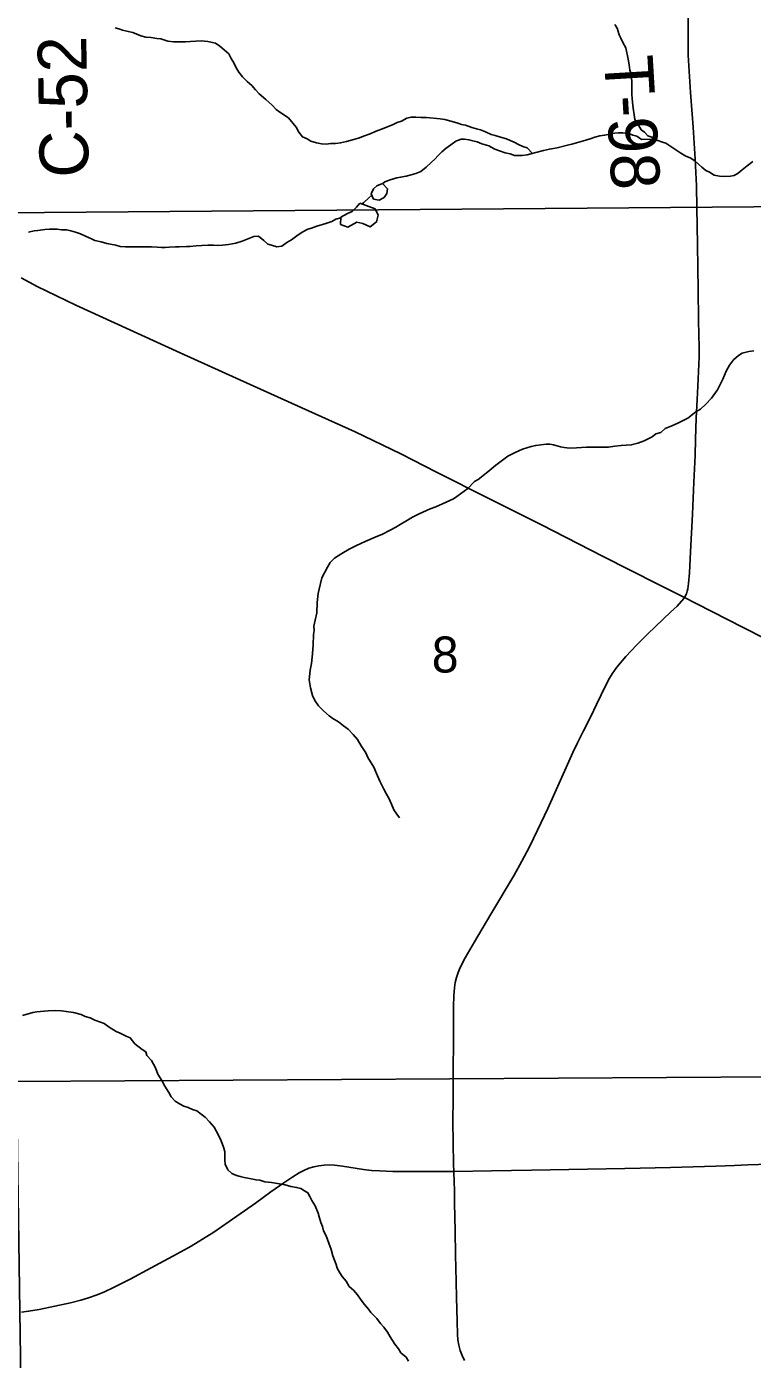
# Model space of a CAD drawing. Extents: x 1985906 to 2360102, y 891258 to 1222054.
# Drawn here: x 2177669 to 2182128, y 981657 to 989843 of the extents above; entities that cross this region are included whole.
import ezdxf

# ---------------------------------------------------------------- set-up
doc = ezdxf.new("R2010")
doc.units = 0
for name, color, linetype in [('GM_X_County_Road', 7, 'Continuous'), ('GM_X_County_Road_Text', 7, 'Continuous'), ('GM_X_Minor_Lake', 7, 'Continuous'), ('GM_X_Minor_River', 7, 'Continuous'), ('GM_X_Section', 7, 'Continuous'), ('GM_X_Section_Text', 7, 'Continuous'), ('GM_X_Township_Road', 7, 'Continuous'), ('GM_X_Township_Road_Text', 7, 'Continuous'), ('GM_X_US_Route', 7, 'Continuous')]:
    doc.layers.add(name, color=color, linetype=linetype)

msp = doc.modelspace()

# ---------------------------------------------------------------- linework, layer by layer
at = {"layer": 'GM_X_County_Road'}
for points in [[(2177637, 981946.9), (2177681.3, 981952.4), (2177746.2, 981963.5), (2177938.8, 982005), (2178002.7, 982020.6), (2178050.1, 982034.6), (2178096.8, 982051), (2178142.4, 982069.8), (2178201.9, 982097.8), (2178304.3, 982149.9), (2178434.8, 982219), (2178593.1, 982305.7), (2178679.5, 982352.9), (2178750.5, 982394.2), (2178820, 982438), (2178914.1, 982503.4), (2179074.9, 982616.5), (2179168.6, 982685), (2179249.5, 982740.4), (2179304.9, 982778.9), (2179344.2, 982802.2), (2179373.3, 982817.5), (2179403, 982830.2), (2179433.5, 982840), (2179465, 982846.4), (2179497, 982849.9), (2179529.2, 982850.8), (2179561.5, 982849.4), (2179609.8, 982843.9), (2179738.9, 982823.4), (2179787.8, 982817.7), (2179837, 982814.1), (2179919.1, 982811.2), (2180115.8, 982809.7), (2180255.5, 982811.3), (2180294.4, 982811.3)], [(2180294.4, 982811.3), (2180525.7, 982815.1), (2180771.8, 982819.1), (2181001.4, 982823.8), (2181345.8, 982829.8), (2181624.5, 982836.1), (2181903.2, 982844.4), (2182018, 982848.2), (2182099.9, 982851.7), (2182231, 982855.7)]]:
    msp.add_lwpolyline(points, dxfattribs=at)
at = {"layer": 'GM_X_Minor_Lake'}
for points in [[(2179855.8, 988879.9), (2179821.9, 988865.7), (2179800.1, 988847.5), (2179786.3, 988815.4), (2179800.5, 988783.4), (2179834.5, 988777.7), (2179866.3, 988793.9), (2179882.2, 988818), (2179886, 988846.1)], [(2179886, 988846.1), (2179855.8, 988879.9)], [(2179716.7, 988758.8), (2179696.9, 988734.7), (2179669.1, 988706.4), (2179641.2, 988694.2), (2179599.4, 988671.9), (2179597.7, 988627.8), (2179641.8, 988612.1), (2179697.5, 988642.5), (2179735.5, 988632.8), (2179779.6, 988613.1), (2179819.4, 988643.4), (2179829.1, 988685.5), (2179810.9, 988723.4)], [(2179810.9, 988723.4), (2179716.7, 988758.8)]]:
    msp.add_lwpolyline(points, dxfattribs=at)
at = {"layer": 'GM_X_Minor_River'}
for points in [[(2182130.7, 989013.6), (2182096.9, 988987.3), (2182065.2, 988962.9), (2182041.4, 988942.7), (2182017.5, 988928.4), (2181993.5, 988924.2), (2181957.6, 988921.9), (2181927.5, 988923.6), (2181893.4, 988931.3), (2181865.2, 988949.1), (2181843.1, 988958.9), (2181818.9, 988980.7), (2181796.7, 988998.5), (2181774.5, 989018.4), (2181746.3, 989036.2), (2181720.2, 989047.9), (2181688, 989065.7), (2181657.8, 989085.4), (2181597.3, 989126.9), (2181575.3, 989132.8), (2181541.1, 989146.5), (2181510.9, 989164.2), (2181486.8, 989172), (2181466.6, 989193.9), (2181444.4, 989209.7), (2181428.1, 989237.6), (2181405.8, 989273.4), (2181401.5, 989301.5), (2181395.1, 989341.5), (2181392.7, 989379.5), (2181390.4, 989401.5), (2181388.2, 989425.5), (2181387.5, 989489.7), (2181385, 989545.7), (2181374.7, 989575.7), (2181372.3, 989607.7), (2181366, 989643.7), (2181351.2, 989713.7), (2181332.9, 989745.6), (2181320.6, 989771.5), (2181310.4, 989793.4), (2181298, 989833.4), (2181283.8, 989855.3)], [(2180777.3, 989064), (2180745.3, 989099.2), (2180717.2, 989106.9), (2180691.1, 989118.7), (2180664.9, 989132.5), (2180640.8, 989144.3), (2180616.7, 989154.1), (2180580.5, 989163.8), (2180548.4, 989173.5), (2180524.3, 989181.3), (2180488.2, 989197), (2180458, 989208.7), (2180434, 989214.5), (2180403.9, 989224.3), (2180365.7, 989237.9), (2180341.7, 989241.7), (2180319.6, 989249.5), (2180297.5, 989255.3), (2180275.4, 989263.2), (2180239.3, 989272.8), (2180209.3, 989276.6), (2180125.1, 989283.8), (2180091.1, 989285.5), (2180061.1, 989287.2), (2180031.1, 989287), (2180005.1, 989280.7), (2179973.3, 989262.4), (2179945.4, 989254.1), (2179921.5, 989241.9), (2179875.7, 989223.4), (2179805.9, 989196.8), (2179780, 989184.5), (2179746.1, 989172.2), (2179708.3, 989157.8), (2179670.4, 989147.5), (2179634.4, 989137.1), (2179598.5, 989128.8), (2179566.5, 989124.5), (2179538.5, 989124.2), (2179510.5, 989122), (2179480.5, 989123.7), (2179450.4, 989129.4), (2179414.3, 989139.1), (2179392.2, 989152.9), (2179364, 989166.7), (2179341.7, 989194.5), (2179325.4, 989226.4), (2179278.8, 989282.1), (2179224.4, 989317.7), (2179202.3, 989333.5), (2179178, 989361.3), (2179139.6, 989395), (2179097.2, 989430.7), (2179075, 989454.5), (2179052.7, 989480.4), (2179024.4, 989506.2), (2178996.1, 989534), (2178973.8, 989563.8), (2178953.5, 989593.7), (2178941.2, 989621.6), (2178925, 989647.5), (2178910.7, 989675.4), (2178882.4, 989701.2), (2178856.2, 989723), (2178830, 989740.8), (2178781.8, 989752.4), (2178741.8, 989756), (2178707.8, 989753.7), (2178675.8, 989751.4), (2178645.8, 989749.1), (2178599.8, 989748.7), (2178571.8, 989750.5), (2178535.7, 989754.1), (2178493.6, 989767.8), (2178469.5, 989769.6), (2178433.5, 989775.3), (2178401.4, 989779), (2178371.3, 989786.7), (2178345.2, 989796.5), (2178321.1, 989806.3), (2178293, 989814), (2178258.9, 989821.7), (2178234.8, 989829.5), (2178212.8, 989835.3)], [(2181531.1, 989152.4), (2181447, 989149.6), (2181418.8, 989169.4), (2181394.7, 989177.2), (2181368.6, 989187), (2181332.6, 989190.7), (2181304.6, 989190.4), (2181280.6, 989188.2), (2181252.6, 989181.9), (2181220.7, 989175.6), (2181190.7, 989171.3), (2181160.8, 989163), (2181138.9, 989154.8), (2181104.9, 989146.5), (2181077, 989138.2), (2181047.1, 989129.9), (2181019.1, 989121.7), (2180993.2, 989115.4), (2180929.3, 989098.8), (2180881.4, 989090.4), (2180845.5, 989082), (2180797.6, 989069.6), (2180767.7, 989061.3), (2180745.7, 989055.1), (2180713.7, 989050.8), (2180689.7, 989050.6), (2180667.7, 989052.4), (2180639.6, 989062.1), (2180609.5, 989067.9), (2180575.4, 989079.6), (2180545.3, 989091.3), (2180509.1, 989111), (2180466.9, 989122.7), (2180436.8, 989134.4), (2180410.7, 989142.2), (2180386.6, 989148), (2180360.6, 989151.8), (2180338.6, 989151.5), (2180306.7, 989139.2), (2180274.9, 989116.9), (2180247.1, 989096.6), (2180221.3, 989074.3), (2180197.5, 989052.1), (2180177.8, 989029.9), (2180156, 989009.7), (2180124.2, 988979.3), (2180090.5, 988952.9), (2180060.6, 988940.7), (2180032.7, 988932.4), (2180000.8, 988924.1), (2179966.8, 988917.8), (2179942.8, 988913.5), (2179903, 988901.2), (2179869.1, 988888.8), (2179857.1, 988878.5)], [(2179789.6, 988808), (2179772, 988791.8), (2179738.3, 988761.4), (2179730.3, 988753.7)], [(2179599.3, 988667.8), (2179569.3, 988659.7), (2179543.4, 988645.5), (2179507.5, 988633.1), (2179451.7, 988616.6), (2179419.8, 988604.3), (2179397.8, 988598.1), (2179362, 988579.7), (2179330.2, 988557.4), (2179296.5, 988533), (2179268.6, 988516.8), (2179236.8, 988494.4), (2179206.9, 988490.1), (2179172.7, 988499.8), (2179150.7, 988507.7), (2179126.4, 988529.5), (2179094.2, 988555.2), (2179064.2, 988552.9), (2178992.4, 988524.2), (2178954.5, 988513.9), (2178932.6, 988509.7), (2178908.6, 988505.5), (2178872.6, 988501.1), (2178842.6, 988498.8), (2178816.6, 988500.6), (2178782.6, 988500.3), (2178744.6, 988497.9), (2178710.6, 988495.6), (2178672.6, 988493.3), (2178650.6, 988493.1), (2178606.6, 988490.7), (2178584.6, 988490.5), (2178544.6, 988488.1), (2178520.6, 988485.9), (2178498.6, 988485.7), (2178470.6, 988487.4), (2178436.5, 988491.1), (2178366.5, 988490.5), (2178330.5, 988490.2)], [(2178330.5, 988490.2), (2178276.5, 988489.7), (2178244.5, 988493.4), (2178216.4, 988501.2), (2178162.2, 988510.7), (2178126.1, 988520.4), (2178088, 988530), (2178063.9, 988541.8), (2178033.8, 988553.6), (2177999.6, 988569.3), (2177969.5, 988581), (2177941.4, 988588.8), (2177915.3, 988594.6), (2177883.3, 988594.3), (2177857.2, 988598), (2177809.2, 988599.6), (2177781.2, 988597.3), (2177737.3, 988590.9), (2177715.3, 988588.7), (2177681.3, 988580.4)], [(2182138.5, 987851.7), (2182106.5, 987847.4), (2182066.6, 987837), (2182042.8, 987822.8), (2182013, 987796.5), (2181987.3, 987764.2), (2181967.7, 987726), (2181946.2, 987677.7), (2181914.9, 987611.3), (2181877.4, 987560.9), (2181841.7, 987524.5), (2181810, 987494.1), (2181780.2, 987477.8), (2181732.6, 987437.3), (2181702.7, 987423), (2181670.9, 987406.7), (2181633, 987390.4), (2181593.2, 987374), (2181565.4, 987349.7), (2181535.5, 987341.4), (2181513.6, 987323.2), (2181463.9, 987298.7), (2181424, 987284.3), (2181384.1, 987273.9), (2181322.1, 987269.3), (2181284.1, 987265), (2181244.2, 987260.6), (2181200.2, 987260.2), (2181110.1, 987259.4), (2181048.2, 987254.8), (2181004.1, 987254.4), (2180972.1, 987258.1), (2180950.1, 987261.9), (2180905.9, 987273.5), (2180883.9, 987277.4), (2180861.8, 987279.2), (2180827.9, 987274.8), (2180797.9, 987270.6), (2180770, 987264.3), (2180716.1, 987247.8), (2180670.3, 987227.3), (2180626.5, 987204.9), (2180592.7, 987180.5), (2180553, 987150.1), (2180503.4, 987107.6), (2180443.9, 987061), (2180422, 987048.8), (2180380.4, 987006.3), (2180356.6, 986990.1), (2180312.9, 986957.6), (2180291, 986943.4), (2180247.2, 986923), (2180183.5, 986894.3), (2180149.6, 986882), (2180081.9, 986851.3), (2180040.1, 986828.9)], [(2180040.1, 986828.9), (2179998.3, 986804.5), (2179964.5, 986784.2), (2179936.7, 986767.9), (2179902.8, 986749.5), (2179855.1, 986725.1), (2179811.2, 986706.6), (2179749.5, 986680), (2179695.7, 986655.5), (2179651.9, 986633.1), (2179606.2, 986606.6), (2179560.5, 986578.1), (2179534.7, 986551.9), (2179517, 986523.7), (2179483.7, 986457.2), (2179466.4, 986387), (2179460.6, 986360.9), (2179455.2, 986306.7), (2179451.8, 986242.6), (2179442.3, 986196.4), (2179434.7, 986160.3), (2179434.9, 986134.2), (2179431.2, 986110.2), (2179429.8, 986044), (2179428.1, 986018), (2179422.6, 985969.9), (2179419, 985931.8), (2179411.4, 985889.6), (2179406, 985831.5), (2179412.5, 985781.4), (2179425, 985733.5), (2179439.3, 985703.5), (2179461.6, 985671.7), (2179494, 985639.9), (2179528.3, 985610.2), (2179550.5, 985592.4), (2179584.7, 985572.7), (2179616.9, 985548.9), (2179645.2, 985527.1), (2179675.5, 985495.3), (2179701.8, 985463.5), (2179724.2, 985425.7), (2179752.7, 985381.9), (2179765, 985353.9), (2179801.6, 985294.2), (2179818, 985256.2), (2179838.5, 985208.3), (2179863, 985158.5), (2179881.3, 985128.6), (2179895.5, 985104.7), (2179911.9, 985066.8), (2179926.3, 985032.8), (2179944.6, 985004.9), (2179960.8, 984983.1)], [(2179422.4, 982632.1), (2179410.1, 982658), (2179397.9, 982679.9), (2179375.7, 982691.8), (2179353.6, 982705.6), (2179327.5, 982713.3), (2179291.4, 982719), (2179257.3, 982728.8), (2179199.2, 982738.2), (2179173.1, 982744), (2179133.1, 982747.7), (2179101, 982757.4), (2179078.9, 982759.2), (2179038.8, 982766.8), (2179004.8, 982774.5), (2178980.7, 982780.3), (2178958.6, 982786.1), (2178930.5, 982797.9), (2178906.2, 982821.7), (2178889.9, 982855.6), (2178887.7, 982879.7), (2178887.1, 982933.8), (2178878.8, 982959.7), (2178864.4, 982999.7), (2178846, 983037.5), (2178821.6, 983083.4), (2178793.2, 983115.2), (2178766.9, 983145), (2178740.7, 983162.8), (2178714.5, 983182.6), (2178688.4, 983192.4), (2178662.3, 983204.2), (2178634.2, 983211.9), (2178608.1, 983225.7), (2178581.9, 983243.5), (2178557.6, 983269.3), (2178543.3, 983295.2), (2178518.9, 983335.1), (2178500.6, 983369), (2178476.1, 983408.8), (2178459.8, 983446.8), (2178435.3, 983492.6), (2178407, 983522.4), (2178400.7, 983546.4), (2178378.6, 983560.2), (2178334.2, 983595.9), (2178305.8, 983631.7), (2178283.7, 983639.5), (2178243.5, 983661.2), (2178219.4, 983671), (2178175.1, 983696.6), (2178144.9, 983720.4), (2178122.8, 983728.2), (2178088.7, 983739.9), (2178058.5, 983753.7), (2178028.4, 983763.4), (2178004.3, 983775.2), (2177956.1, 983786.8), (2177912, 983794.4), (2177884, 983798.1), (2177848, 983799.8), (2177802, 983797.4), (2177776, 983795.2), (2177732, 983790.7), (2177706, 983786.5), (2177644.2, 983769.9)], [(2180016.5, 981645.7), (2180000.3, 981669.6), (2179968, 981697.4), (2179953.7, 981721.3), (2179931.4, 981749.1), (2179903, 981795), (2179886.7, 981822.9), (2179864.4, 981854.7), (2179844.1, 981876.6), (2179821.8, 981908.4), (2179783.4, 981944.1), (2179769.2, 981966), (2179744.9, 981993.9), (2179724.6, 982019.7), (2179702.3, 982053.6), (2179678, 982081.4), (2179651.8, 982105.2), (2179633.4, 982137.1), (2179607.1, 982164.9), (2179592.9, 982188.8), (2179576.6, 982216.7), (2179570.4, 982238.7), (2179560.1, 982266.7), (2179549.8, 982292.6), (2179539.4, 982330.6), (2179525, 982370.5), (2179508.6, 982416.5), (2179492.3, 982446.4), (2179486, 982472.4), (2179477.7, 982498.3), (2179467.4, 982532.3), (2179461.2, 982554.3), (2179442.7, 982600.2), (2179422.4, 982632.1)]]:
    msp.add_lwpolyline(points, dxfattribs=at)
at = {"layer": 'GM_X_Section'}
for points in [[(2177802.2, 994033.9), (2182863.2, 994049.6), (2182907.1, 988742.9), (2177522.2, 988700.2), (2177414, 994034.4)], [(2182907.1, 988742.9), (2182931.4, 983396.1), (2177606.4, 983364), (2177522.2, 988700.2)], [(2177606.4, 983364), (2182931.4, 983396.1), (2183029.1, 978117.9), (2177684.9, 978001.6)]]:
    msp.add_lwpolyline(points, close=True, dxfattribs=at)
at = {"layer": 'GM_X_Township_Road'}
for points in [[(2181710.6, 986335.7), (2181722.9, 986359.7), (2181728.5, 986375.6), (2181731.7, 986390), (2181735.7, 986421.8), (2181741.3, 986488), (2181747.7, 986617.9), (2181760.5, 986847.4), (2181769.4, 987044.2), (2181777.2, 987208.6), (2181778.2, 987308), (2181783, 987437.1), (2181789.2, 987552.6), (2181793.3, 987634.5), (2181800.7, 987814.7), (2181802.1, 987880.3), (2181799.9, 987944.8), (2181798.4, 988044.4), (2181796, 988223.7), (2181791.3, 988503.4), (2181788.9, 988619), (2181788.2, 988732.1), (2181785.8, 988864.5), (2181777.6, 989028.4), (2181764.8, 989225), (2181749.4, 989437.8), (2181739.7, 989568.7), (2181734.4, 989666.9), (2181733.5, 989781.6), (2181734.8, 989978.4)], [(2180294.4, 982811.3), (2180292.2, 982855.2), (2180290.6, 982986.6), (2180288.3, 983122.1), (2180289.1, 983252.8), (2180289.9, 983413.8), (2180291.2, 983626.8), (2180291.9, 983823.8), (2180293.7, 983889.4), (2180297.7, 983938.5), (2180302.5, 983971), (2180309.6, 984003), (2180320.2, 984034), (2180333.5, 984064), (2180363.7, 984122.3), (2180421, 984221.9), (2180521.5, 984391.3), (2180664.4, 984631.1), (2180712.8, 984716.9), (2180758.3, 984804.2), (2180808.7, 984907.4), (2180870.9, 985041.4), (2180993.1, 985310.2), (2181025.4, 985385.4), (2181053.4, 985444.5), (2181091.1, 985517.4), (2181135.4, 985605.3), (2181170.8, 985679.3), (2181227.4, 985797.6), (2181250.8, 985840.7), (2181268, 985868.4), (2181296.4, 985909.5), (2181351.4, 985974.9), (2181416, 986043.4), (2181486.9, 986114.3), (2181626.5, 986247.3), (2181665.5, 986284), (2181708.1, 986331.3), (2181710.6, 986335.7)], [(2180298.7, 982616.3), (2180297.7, 982677.4), (2180296.1, 982762.7), (2180294.5, 982792.2), (2180294.4, 982811.3)], [(2180359.1, 981650.1), (2180344.4, 981679.9), (2180332.8, 981711.1), (2180324.3, 981743.2), (2180318.9, 981775.9), (2180316.3, 981808.9), (2180313.7, 981890.7), (2180311.1, 982037.3), (2180308, 982135.3), (2180304.1, 982299.2), (2180301.6, 982446.3), (2180298.7, 982616.3)]]:
    msp.add_lwpolyline(points, dxfattribs=at)
at = {"layer": 'GM_X_US_Route'}
msp.add_lwpolyline([(2177635, 988300.1), (2177734.4, 988246.1), (2177970.3, 988131.8), (2178612.4, 987839.8), (2178955.9, 987684), (2179359.6, 987502.2), (2179688.4, 987353.6), (2179968.9, 987218.1), (2180188.4, 987107.1), (2180510.1, 986943.9), (2180832.5, 986781.9), (2181212, 986587.5), (2181548.6, 986417.4), (2181710.6, 986335.7), (2181782.9, 986299.2), (2182075.3, 986150.9), (2182455.2, 985957.8)], dxfattribs=at)

# ---------------------------------------------------------------- texts
at = {"layer": 'GM_X_County_Road_Text'}
msp.add_text('C-52', height=300, rotation=91.02882, dxfattribs=at).set_placement((2178050.7, 988918.1))
at = {"layer": 'GM_X_Section_Text'}
msp.add_text('8', height=221, rotation=0.00001, dxfattribs=at).set_placement((2180158.6, 985875.7))
at = {"layer": 'GM_X_Township_Road_Text'}
msp.add_text('T-98', height=300, rotation=273.40516, dxfattribs=at).set_placement((2181216.1, 989657.5))

doc.saveas('drawing.dxf')
